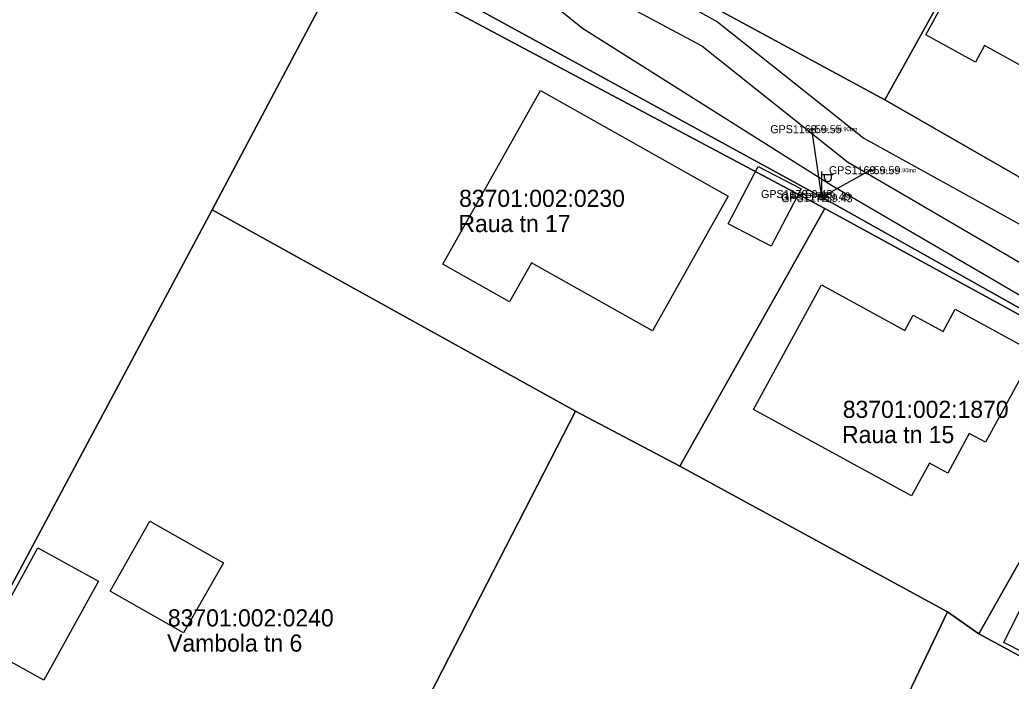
# Model space of a CAD drawing. Extents: x 580119 to 583377, y 6518915 to 6520820.
# Drawn here: x 581859.6 to 581946.3, y 6520008.8 to 6520066.7 of the extents above; entities that cross this region are included whole.
import ezdxf

# ---------------------------------------------------------------- set-up
doc = ezdxf.new("R2010")
doc.units = 0
for name, color, linetype in [('Hoone Elu- või ühiskondlik hoone', 7, 'Continuous'), ('Hoone Kõrval- või tootmishoone', 7, 'Continuous'), ('L_AADRESS', 7, 'Continuous'), ('MOOTKORG-EH2000', 7, 'Continuous'), ('MOOTMPUNKT', 7, 'Continuous'), ('MOOTNR', 7, 'Continuous'), ('MPOHULIIN', 7, 'Continuous'), ('PIIR', 7, 'Continuous'), ('POST', 7, 'Continuous'), ('Rippe kõrgus', 7, 'Continuous'), ('SIOHULIIN', 7, 'Continuous'), ('Tee Liiklusala', 7, 'Continuous'), ('Tee Tänav Püsikate', 7, 'Continuous'), ('TUNNUS', 7, 'Continuous')]:
    doc.layers.add(name, color=color, linetype=linetype)

msp = doc.modelspace()

# ---------------------------------------------------------------- linework, layer by layer
at = {"layer": 'Hoone Elu- või ühiskondlik hoone'}
for points in [[(581962.074, 6520065.922), (581956.359, 6520055.543), (581948.327, 6520059.958), (581949.203, 6520061.558), (581943.988, 6520064.433), (581943.193, 6520062.985), (581938.865, 6520065.367), (581946.165, 6520078.618), (581950.761, 6520076.091), (581949.1, 6520073.068)], [(581921.581, 6520051.264), (581914.948, 6520039.486), (581904.352, 6520045.449), (581902.426, 6520042.034), (581896.604, 6520045.313), (581905.157, 6520060.499)], [(581929.731, 6520043.506), (581937.021, 6520039.521), (581937.763, 6520040.867), (581940.379, 6520039.44), (581941.44, 6520041.383), (581948.368, 6520037.602), (581944.079, 6520029.74), (581942.666, 6520030.506), (581940.772, 6520027.038), (581939.189, 6520027.91), (581937.621, 6520025.048), (581923.773, 6520032.611)]]:
    msp.add_lwpolyline(points, close=True, dxfattribs=at)
at = {"layer": 'Hoone Kõrval- või tootmishoone'}
for points in [[(581927.947, 6520051.911), (581925.324, 6520046.882), (581921.571, 6520048.84), (581924.193, 6520053.868)], [(581877.406, 6520019.205), (581873.932, 6520013.083), (581867.505, 6520016.73), (581870.978, 6520022.852)], [(581856.41, 6520011.842), (581861.18, 6520020.502), (581866.48, 6520017.582), (581861.71, 6520008.922)]]:
    msp.add_lwpolyline(points, close=True, dxfattribs=at)
at = {"layer": 'MOOTMPUNKT'}
for centre in [(581928.891, 6520057.125), (581934.026, 6520053.536), (581928.083, 6520051.451), (581929.678, 6520051.246), (581929.849, 6520051.092)]:
    msp.add_circle(centre, 0.1, dxfattribs=at)
at = {"layer": 'MPOHULIIN'}
for p, q in [((581929.764, 6520051.169), (581928.891, 6520057.125)), ((581934.026, 6520053.536), (581929.764, 6520051.169)), ((581928.083, 6520051.451), (581929.764, 6520051.169))]:
    msp.add_line(p, q, dxfattribs=at)
msp.add_lwpolyline([(581854.232, 6520098.424), (581869.033, 6520084.64), (581898.232, 6520068.443), (581929.764, 6520051.169), (581964.377, 6520031.774), (581989.598, 6520017.96), (582014.996, 6520004.053), (582041.548, 6519986.36), (582056.944, 6519974.839)], dxfattribs=at)
at = {"layer": 'PIIR'}
msp.add_lwpolyline([(581949.86, 6520009.55), (581943.51, 6520012.98), (581956.4, 6520035.78), (581930.04, 6520050.18), (581888.28, 6520072.43), (581858.5, 6520085.99), (581855.23, 6520085.11), (581858.58, 6520096.63), (581879.26, 6520086), (581886.27, 6520086), (581904.4, 6520076.28), (581908.93, 6520084.35), (581911.76, 6520089.61), (581914.75, 6520094.85), (581917.61, 6520100.1), (581919.2, 6520103.01), (581923.71, 6520100.64), (581925.66, 6520099.62), (581920.7, 6520095.82), (581908.98, 6520073.94), (581935.27, 6520059.68), (581961.38, 6520044.71)], dxfattribs=at)
for points in [[(581935.27, 6520059.68), (581908.98, 6520073.94), (581920.7, 6520095.82), (581925.66, 6520099.62), (581949.99, 6520086.2)], [(581888.28, 6520072.43), (581876.44, 6520050.07), (581847.29, 6519995.61), (581818.25, 6520012.64), (581855.23, 6520085.11), (581858.5, 6520085.99)], [(581975.85, 6520071.52), (581961.38, 6520044.71), (581935.27, 6520059.68), (581949.99, 6520086.2)], [(581888.28, 6520072.43), (581930.04, 6520050.18), (581917.35, 6520027.64), (581908.22, 6520032.46), (581876.44, 6520050.07)], [(581876.44, 6520050.07), (581908.22, 6520032.46), (581879.39, 6519976.36), (581847.29, 6519995.61)], [(581930.04, 6520050.18), (581956.4, 6520035.78), (581943.51, 6520012.98), (581940.76, 6520014.9), (581917.35, 6520027.64)], [(581908.22, 6520032.46), (581917.35, 6520027.64), (581940.76, 6520014.9), (581928.6, 6519989.46), (581911.11, 6519957.21), (581879.39, 6519976.36)], [(581940.76, 6520014.9), (581943.51, 6520012.98), (581949.86, 6520009.55), (581975.86, 6519995.13), (581974.28, 6519992.2), (581970.31, 6519984.96), (581962.19, 6519970.41), (581960.69, 6519971.17), (581928.6, 6519989.46)]]:
    msp.add_lwpolyline(points, close=True, dxfattribs=at)
at = {"layer": 'POST'}
for p, q in [((581929.764, 6520051.419), (581929.764, 6520053.419)), ((581929.764, 6520053.169), (581930.764, 6520053.169)), ((581929.99, 6520052.848), (581929.99, 6520053.169)), ((581930.603, 6520052.848), (581930.603, 6520053.169)), ((581929.764, 6520051.169), (581929.764, 6520051.169))]:
    msp.add_line(p, q, dxfattribs=at)
msp.add_circle((581929.764, 6520051.169), 0.25, dxfattribs=at)
msp.add_arc((581930.297, 6520052.848), 0.306, 180, 0, dxfattribs=at)
at = {"layer": 'SIOHULIIN'}
msp.add_lwpolyline([(582041.183, 6519985.159), (582041.548, 6519986.36), (582014.996, 6520004.053), (581989.598, 6520017.96), (581964.377, 6520031.774), (581929.764, 6520051.169), (581898.232, 6520068.443), (581869.033, 6520084.64)], dxfattribs=at)
at = {"layer": 'Tee Liiklusala'}
for points in [[(581951.622, 6520039.928), (581930.601, 6520052.21), (581908.83, 6520065.921), (581904.459, 6520069.499), (581880.476, 6520080.917), (581860.654, 6520089.709), (581856.965, 6520089.651), (581853.653, 6520088.441), (581850.79, 6520086.066), (581846.566, 6520077.855), (581840.27, 6520065.98), (581832.895, 6520051.299), (581814.422, 6520014.831), (581814.487, 6520011.909), (581816.356, 6520009.507), (581833.173, 6519999.999), (581968.761, 6519918.78)], [(581910.406, 6520072.235), (581920.639, 6520066.499), (581933.431, 6520056.348), (581951.036, 6520046.634)], [(581947.47, 6520011.327), (581945.685, 6520012.23), (581957.15, 6520035.29)]]:
    msp.add_lwpolyline(points, dxfattribs=at)
at = {"layer": 'Tee Tänav Püsikate'}
msp.add_lwpolyline([(581905.64, 6520071.702), (581919.26, 6520064.401), (581932.016, 6520054.279), (581952.685, 6520042.203), (581961.489, 6520039.036)], dxfattribs=at)

# ---------------------------------------------------------------- texts
at = {"layer": 'L_AADRESS'}
for s, p in [('Raua tn 17', (581897.967, 6520048.122)), ('Raua tn 15', (581931.533, 6520029.667)), ('Vambola tn 6', (581872.492, 6520011.428))]:
    msp.add_text(s, height=1.5, dxfattribs=at).set_placement(p)
at = {"layer": 'MOOTKORG-EH2000'}
for s, p in [(' 59.55', (581928.891, 6520056.775)), (' 59.59', (581934.026, 6520053.186)), (' 59.45', (581928.083, 6520051.101)), (' 59.49', (581929.678, 6520050.896)), (' 59.43', (581929.849, 6520050.741))]:
    msp.add_text(s, height=0.7, dxfattribs=at).set_placement(p)
at = {"layer": 'MOOTNR'}
for s, p in [('GPS1168 ', (581925.251, 6520056.775)), ('GPS1169 ', (581930.386, 6520053.186)), ('GPS1170 ', (581924.444, 6520051.101)), ('GPS1171 ', (581926.178, 6520050.896)), ('GPS1172 ', (581926.209, 6520050.741))]:
    msp.add_text(s, height=0.7, dxfattribs=at).set_placement(p)
at = {"layer": 'Rippe kõrgus'}
for p in [(581928.891, 6520056.95), (581934.026, 6520053.361)]:
    msp.add_text(' el_mp_ohl4.90mp', height=0.35, dxfattribs=at).set_placement(p)
at = {"layer": 'TUNNUS'}
for s, p in [('83701:002:0230', (581898.031, 6520050.327)), ('83701:002:1870', (581931.597, 6520031.872)), ('83701:002:0240', (581872.555, 6520013.633))]:
    msp.add_text(s, height=1.5, dxfattribs=at).set_placement(p)

doc.saveas('drawing.dxf')
